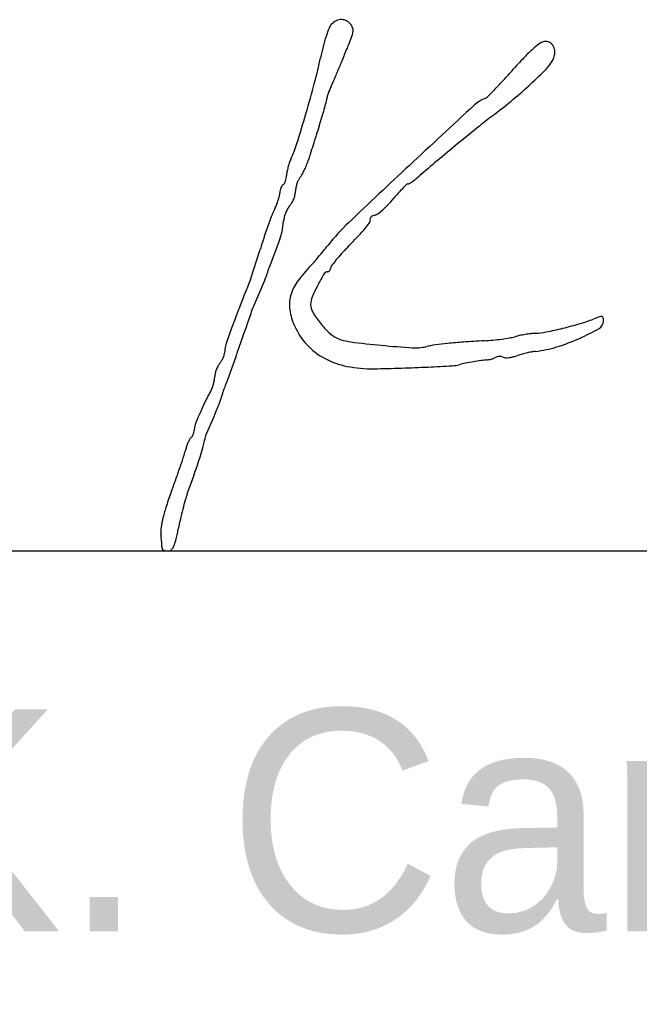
# Model space of a CAD drawing. Extents: x 44.2 to 78.2, y 4.5 to 26.5.
# Drawn here: x 70.358 to 70.75, y 7.238 to 7.855 of the extents above; entities that cross this region are included whole.
import ezdxf

# ---------------------------------------------------------------- set-up
doc = ezdxf.new("R2010")
doc.units = 0
doc.layers.add('SH_Data', color=7, linetype='Continuous')
doc.layers.add('SH_Text', color=7, linetype='Continuous')

msp = doc.modelspace()

# ---------------------------------------------------------------- linework, layer by layer
at = {"layer": 'SH_Data'}
msp.add_line((69.58472, 7.51987), (73.08472, 7.51987), dxfattribs=at)
at = {"layer": 'SH_Text'}
for p, q in [((70.52257, 7.71652), (70.516, 7.69863)), ((70.50412, 7.69093), (70.51023, 7.70984)), ((70.51323, 7.69082), (70.50555, 7.67314)), ((70.49929, 7.65527), (70.4956, 7.64446)), ((70.4949, 7.6423), (70.48888, 7.62551)), ((70.48093, 7.60442), (70.47608, 7.59346))]:
    msp.add_line(p, q, dxfattribs=at)
for centre, radius, start, end in [((70.56314, 7.84442), 0.01091, 117.0344, 137.22301), ((70.5615, 7.84763), 0.0073, 89.75781, 117.03446), ((70.5615, 7.84816), 0.00677, 61.23473, 89.75781), ((70.56051, 7.84635), 0.00884, 37.87449, 61.23479), ((70.65292, 7.81151), 0.10624, 159.01476, 162.02834), ((70.56032, 7.84703), 0.00707, 137.22301, 159.01475), ((70.56191, 7.84744), 0.00707, 19.14219, 37.87459), ((70.5579, 7.84859), 0.01099, 340.45015, 355.16408), ((70.56379, 7.84809), 0.00508, 355.16415, 19.14211), ((70.66037, 7.80909), 0.11408, 162.02834, 165.39434), ((71.02835, 7.64494), 0.50151, 157.0512, 157.49719), ((70.49277, 7.87171), 0.0801, 337.0512, 340.45019), ((70.70812, 7.80831), 0.03816, 122.94108, 130.78845), ((70.69013, 7.83608), 0.00507, 88.18438, 122.94105), ((70.69009, 7.83503), 0.00611, 54.28309, 88.18445), ((70.6903, 7.83532), 0.00576, 18.84324, 54.28309), ((70.69524, 7.80001), 0.15011, 165.39437, 168.13435), ((71.35341, 7.51028), 0.85336, 157.49708, 157.79662), ((70.73486, 7.77732), 0.07908, 130.78846, 136.34071), ((70.68807, 7.83456), 0.00811, 350.04864, 18.84314), ((70.24835, 7.8939), 0.30653, 345.13019, 348.13438), ((70.86718, 7.70594), 0.32924, 158.0981, 158.69466), ((71.32307, 7.52266), 0.82059, 157.79656, 158.09816), ((70.94177, 7.57987), 0.36509, 136.34067, 138.12528), ((70.67422, 7.8401), 0.02323, 314.94077, 330.83773), ((70.68234, 7.83556), 0.01393, 330.83773, 350.04857), ((70.24067, 7.95337), 0.34438, 337.0266, 337.66739), ((70.38964, 7.89218), 0.18333, 337.6674, 338.69459), ((70.11722, 8.31904), 0.74228, 317.41342, 318.12526), ((70.45409, 8.06068), 0.33486, 312.6772, 314.94077), ((69.77516, 8.01954), 0.79612, 343.65709, 345.13026), ((70.41652, 7.87656), 0.15249, 335.21696, 336.38372), ((70.24615, 7.95105), 0.33844, 336.38373, 337.02659), ((70.35259, 8.10271), 0.42258, 316.32803, 317.41343), ((70.60008, 7.79149), 0.04981, 158.03471, 161.09847), ((70.60553, 7.78929), 0.0557, 155.21705, 158.03471), ((69.97962, 8.45878), 0.93824, 315.90917, 316.32812), ((70.45969, 8.0546), 0.3266, 310.02356, 312.67715), ((70.27748, 7.87472), 0.28367, 344.39628, 345.28115), ((70.5452, 7.80439), 0.00687, 345.28111, 358.18445), ((70.55734, 7.80401), 0.00528, 164.05983, 178.18435), ((70.59464, 7.79335), 0.04407, 161.09846, 164.0598), ((70.6592, 7.78619), 0.02027, 109.33741, 132.72425), ((70.65163, 7.80776), 0.0026, 289.33731, 315.90918), ((70.4751, 8.03626), 0.30264, 307.21385, 310.0235), ((70.32044, 7.86272), 0.23907, 343.14135, 344.39634), ((79.04598, -1.29474), 12.38155, 132.724337, 132.983543), ((69.70737, 8.03942), 0.86677, 342.36573, 343.65716), ((70.21065, 7.89599), 0.35379, 342.20582, 343.14134), ((70.92673, 7.44156), 0.4441, 127.21379, 128.78825), ((78.53682, 5.22367), 8.39072, 162.205715, 162.248114), ((71.70699, 6.4707), 1.68965, 128.78821, 129.37103), ((80.40334, 4.62611), 10.35056, 162.24805, 162.284261), ((70.44742, 7.80417), 0.09023, 335.55778, 342.36573), ((79.44941, 4.93083), 9.34914, 162.284223, 162.320663), ((71.71667, 6.45891), 1.7049, 129.37106, 129.96395), ((70.55333, 7.75603), 0.02611, 155.5578, 161.30428), ((70.49528, 7.78047), 0.04751, 338.31612, 342.4247), ((72.71175, 7.07842), 2.27749, 162.32067, 162.42471), ((71.06448, 7.23714), 0.68953, 129.96398, 131.12982), ((70.56462, 7.75204), 0.03808, 165.44757, 169.64872), ((70.56687, 7.75145), 0.0404, 161.30433, 165.44751), ((70.4971, 7.77928), 0.04535, 330.55731, 334.46496), ((70.4913, 7.78205), 0.05179, 334.46493, 338.31599), ((74.069, 4.04551), 5.08164, 132.98364, 133.57791), ((70.51598, 7.75685), 0.01093, 339.71461, 349.33556), ((70.51472, 7.75708), 0.01222, 349.3356, 358.18431), ((70.54166, 7.75623), 0.01474, 169.64873, 178.18437), ((70.55048, 7.74583), 0.01797, 153.87841, 161.53349), ((70.54054, 7.7507), 0.0069, 138.23566, 153.87851), ((70.5282, 7.76173), 0.00964, 318.23574, 330.55734), ((70.57932, 7.79104), 0.04678, 305.23586, 308.65868), ((70.5634, 7.81094), 0.07226, 308.65869, 311.12988), ((70.53178, 7.74541), 0.00915, 167.9428, 178.18435), ((70.53163, 7.74545), 0.00899, 157.5662, 167.9427), ((70.53005, 7.7461), 0.00728, 146.25783, 157.56616), ((70.52594, 7.74884), 0.00234, 119.90187, 146.25778), ((70.52369, 7.75275), 0.00217, 299.90183, 329.15618), ((70.51821, 7.75602), 0.00855, 329.15616, 339.71449), ((70.54728, 7.74622), 0.01477, 168.95118, 178.18432), ((70.5522, 7.74526), 0.01978, 161.53349, 168.95116), ((70.66213, 7.68698), 0.08729, 135.11007, 137.86174), ((70.68899, 7.66022), 0.1252, 133.51745, 135.11001), ((70.60356, 7.75019), 0.00114, 88.18441, 133.51734), ((70.60364, 7.75274), 0.00141, 268.18437, 302.6196), ((70.57728, 7.79394), 0.05033, 302.61963, 305.23588), ((70.48193, 7.75345), 0.04161, 338.52451, 342.70114), ((70.48621, 7.75211), 0.03713, 342.70106, 346.96682), ((70.51252, 7.74602), 0.01012, 346.96677, 358.18434), ((70.51454, 7.74829), 0.0181, 330.37745, 338.68216), ((70.51375, 7.7486), 0.01895, 338.68214, 346.85249), ((70.52028, 7.74707), 0.01225, 346.8525, 358.18438), ((70.53448, 7.79262), 0.07836, 316.06854, 319.69346), ((70.70887, 7.64469), 0.15032, 137.86181, 139.69341), ((70.58637, 7.70246), 0.07464, 153.65576, 159.42812), ((70.4891, 7.75063), 0.03391, 333.65577, 338.52449), ((70.54664, 7.72515), 0.02178, 150.71546, 158.14687), ((70.53528, 7.73152), 0.00876, 136.03967, 150.71549), ((70.5227, 7.74365), 0.00872, 316.03963, 330.37739), ((70.55123, 7.7757), 0.05454, 307.64235, 311.74749), ((70.54627, 7.78126), 0.06199, 311.74744, 316.06864), ((70.71876, 7.65277), 0.21604, 159.42821, 162.04079), ((70.54183, 7.72616), 0.01689, 165.3822, 174.69428), ((70.54837, 7.72446), 0.02365, 158.14681, 165.38224), ((70.57745, 7.72843), 0.00231, 329.11155, 16.21209), ((70.58056, 7.72933), 0.000936, 151.01814, 196.21225), ((70.58205, 7.72851), 0.00264, 130.13686, 151.0182), ((70.58323, 7.72712), 0.00446, 114.39142, 130.13692), ((70.58445, 7.72441), 0.00743, 103.64625, 114.39141), ((70.58154, 7.7364), 0.00491, 283.64626, 307.64236), ((70.46095, 7.73367), 0.06433, 348.86941, 354.69422), ((70.65928, 7.62884), 0.13529, 133.57796, 141.69887), ((70.51149, 7.77813), 0.08507, 316.58481, 320.76785), ((70.55843, 7.7398), 0.02446, 320.76793, 329.11155), ((71.12949, 7.51964), 0.64781, 162.0408, 162.92567), ((70.5026, 7.72548), 0.02189, 335.85526, 348.8694), ((69.64058, 8.60215), 1.28403, 316.0082, 316.58482), ((70.33158, 7.88765), 0.28229, 320.71886, 321.69884), ((70.66092, 7.6171), 0.13422, 136.00823, 138.33848), ((70.33875, 7.88109), 0.27258, 318.87833, 319.7962), ((70.31329, 7.90261), 0.30592, 319.79616, 320.71885), ((70.62503, 7.64903), 0.08618, 138.33852, 141.58605), ((70.4279, 7.72538), 0.09207, 337.95293, 343.11487), ((70.60553, 7.6379), 0.08854, 135.69024, 144.30713), ((70.50587, 7.73519), 0.05074, 315.69018, 318.87837), ((70.55176, 7.69812), 0.00285, 340.46997, 358.18439), ((70.55702, 7.69796), 0.00241, 144.0004, 178.18443), ((70.63231, 7.64326), 0.09547, 141.58606, 144.00042), ((70.67613, 7.62004), 0.14603, 149.27712, 152.51251), ((70.55267, 7.69341), 0.00242, 88.18439, 149.27712), ((70.55279, 7.69725), 0.00142, 268.18428, 296.86846), ((70.55257, 7.69768), 0.00191, 296.86867, 319.88711), ((70.55225, 7.69795), 0.00233, 319.88708, 340.46996), ((71.71941, 7.19893), 1.31111, 157.95968, 158.87137), ((70.55592, 7.67354), 0.02746, 144.30715, 164.92094), ((70.63486, 7.64151), 0.09951, 152.51255, 157.2413), ((70.54993, 7.67515), 0.02126, 164.92091, 189.06774), ((70.55529, 7.67489), 0.01322, 157.24128, 178.18445), ((70.35886, 7.71559), 0.1527, 340.17374, 343.86212), ((70.5507, 7.67503), 0.00863, 178.18438, 210.88105), ((71.3158, 7.3549), 0.8784, 158.87129, 160.19275), ((70.56879, 7.67816), 0.04035, 189.06773, 204.01559), ((70.5995, 7.70422), 0.06549, 210.88107, 218.22159), ((70.76044, 7.56285), 0.11067, 108.9684, 111.14787), ((70.72543, 7.6647), 0.00297, 79.34556, 108.96848), ((70.72581, 7.66671), 0.000921, 10.93796, 79.34546), ((70.71775, 7.66516), 0.00912, 358.18438, 10.93808), ((70.22592, 7.76352), 0.29402, 338.39742, 340.17378), ((70.57164, 7.67943), 0.04347, 204.01568, 222.71302), ((70.59825, 7.70323), 0.0639, 218.22169, 225.96238), ((70.63939, 7.91271), 0.25987, 283.76065, 286.23986), ((70.68294, 7.7632), 0.10415, 286.2399, 291.14779), ((70.72125, 7.66504), 0.00562, 299.82551, 358.18441), ((70.56537, 7.66924), 0.01661, 225.96248, 247.04518), ((70.66219, 7.68642), 0.03267, 279.5314, 285.57036), ((70.68331, 7.61064), 0.04599, 101.78557, 105.57041), ((70.6918, 7.56995), 0.08756, 99.44798, 101.78556), ((70.69162, 7.57103), 0.08645, 97.10425, 99.44802), ((70.68593, 7.6167), 0.04044, 92.96722, 97.10421), ((70.68141, 7.70382), 0.0468, 272.96719, 281.40716), ((70.63869, 7.91555), 0.2628, 281.40721, 283.76061), ((70.65571, 7.77937), 0.1374, 294.06553, 299.82552), ((70.51352, 7.64385), 0.02567, 160.19266, 177.12637), ((70.57094, 7.67879), 0.04252, 222.71309, 241.72388), ((70.5713, 7.68323), 0.0318, 247.04517, 262.77927), ((70.64537, 8.26787), 0.62111, 262.77921, 264.59017), ((70.64667, 8.28156), 0.63487, 264.59018, 266.36379), ((70.60828, 7.67756), 0.02965, 266.36377, 282.79161), ((70.63094, 7.57778), 0.07267, 98.04997, 102.79155), ((70.64841, 7.45424), 0.19744, 95.80124, 98.04992), ((70.66207, 7.31982), 0.33255, 94.07775, 95.80118), ((70.70971, 6.65155), 1.00252, 93.32074, 94.07773), ((70.64359, 7.79108), 0.13893, 273.32074, 275.54925), ((70.64134, 7.81429), 0.16224, 275.54923, 277.53299), ((70.64361, 7.79712), 0.14493, 277.53297, 279.5314), ((70.67483, 7.72202), 0.07687, 276.7906, 286.9823), ((70.66079, 7.76799), 0.12494, 286.98233, 294.0655), ((70.47104, 7.64873), 0.01735, 335.91618, 342.70833), ((70.48156, 7.64546), 0.00633, 342.7082, 357.12631), ((70.48868, 7.64553), 0.007, 332.52954, 351.1736), ((70.66047, 7.63852), 0.00385, 102.60576, 119.90184), ((70.6612, 7.63523), 0.00722, 91.80182, 102.60575), ((70.66121, 7.63487), 0.00758, 81.21211, 91.802), ((70.66157, 7.63721), 0.00521, 67.19071, 81.21203), ((70.66501, 7.66303), 0.02135, 276.01337, 282.78925), ((70.66496, 7.66327), 0.02159, 282.78922, 289.50855), ((70.68589, 7.60419), 0.04108, 105.61827, 109.50851), ((70.69637, 7.56669), 0.08002, 103.25619, 105.6183), ((70.69624, 7.56727), 0.07943, 100.89046, 103.25623), ((70.68842, 7.60787), 0.03808, 96.79061, 100.89049), ((70.50068, 7.62715), 0.01942, 152.00415, 159.1828), ((70.49332, 7.63106), 0.01109, 141.08189, 152.00404), ((70.47364, 7.64695), 0.01421, 321.08194, 329.31684), ((70.46944, 7.64944), 0.01909, 329.31675, 335.91609), ((70.57478, 7.68593), 0.05063, 241.72386, 258.94383), ((70.58079, 7.7167), 0.08199, 258.94382, 270.94479), ((70.53775, 9.2707), 1.63676, 272.75117, 273.28012), ((70.63004, 7.66034), 0.02376, 273.2801, 284.22512), ((70.65377, 7.56675), 0.07279, 101.14418, 104.22513), ((70.68012, 7.43298), 0.20913, 99.74205, 101.14418), ((70.68005, 7.4334), 0.20871, 98.35917, 99.74205), ((70.65768, 7.58559), 0.05489, 94.62501, 98.35922), ((70.65239, 7.65101), 0.01075, 274.62495, 281.70445), ((70.65084, 7.65851), 0.01841, 281.70439, 286.43749), ((70.651, 7.65795), 0.01783, 286.43748, 291.21045), ((70.65456, 7.64879), 0.008, 291.21047, 299.90197), ((70.66512, 7.64565), 0.00394, 247.19082, 268.92123), ((70.66538, 7.65952), 0.01782, 268.92124, 276.01334), ((70.49147, 7.62941), 0.00993, 166.39464, 178.18441), ((70.50043, 7.62724), 0.01915, 159.18281, 166.39466), ((70.56394, 8.7385), 1.10392, 270.94482, 271.83588), ((70.56519, 8.69964), 1.06504, 271.83586, 272.75121), ((70.45663, 7.63153), 0.02501, 341.06672, 346.08686), ((70.45551, 7.6318), 0.02616, 346.08679, 351.04737), ((70.46545, 7.63024), 0.0161, 351.04745, 358.18442), ((70.51332, 7.61183), 0.02781, 154.2969, 158.02652), ((70.47844, 7.62861), 0.01089, 334.29699, 343.4457), ((70.67276, 7.51723), 0.21966, 151.57311, 153.94965), ((70.4702, 7.62687), 0.01066, 331.57297, 341.06671), ((70.49868, 7.61494), 0.01296, 163.66769, 169.99108), ((70.52262, 7.60793), 0.0379, 160.82795, 163.66784), ((70.52531, 7.60699), 0.04075, 158.0265, 160.82789), ((70.61986, 7.54308), 0.16079, 153.94966, 156.95247), ((70.40545, 7.64341), 0.08476, 336.88321, 339.01386), ((70.41431, 7.64001), 0.07526, 339.01381, 341.09176), ((70.4756, 7.61901), 0.01048, 341.09182, 349.99111), ((70.60592, 7.54902), 0.14564, 156.95246, 159.70459), ((70.51268, 7.59285), 0.03379, 154.82059, 159.97267), ((70.402, 7.64488), 0.08851, 334.82058, 336.88317), ((70.47943, 7.5958), 0.01077, 159.70467, 178.18435), ((70.46171, 7.59574), 0.00683, 326.56793, 337.80448), ((70.46019, 7.59636), 0.00847, 337.80449, 348.10254), ((70.45996, 7.59641), 0.00871, 348.10248, 358.18438), ((70.3616, 7.61618), 0.11671, 344.81489, 348.7757), ((70.48638, 7.57885), 0.0236, 155.35293, 161.317), ((70.48265, 7.58056), 0.0195, 149.34823, 155.35282), ((70.46781, 7.58936), 0.00225, 119.90173, 149.34816), ((70.46562, 7.59316), 0.00214, 299.902, 326.56793), ((70.41502, 7.59567), 0.04969, 341.9859, 346.31649), ((70.49231, 7.57685), 0.02986, 161.317, 166.31653), ((70.29475, 7.63432), 0.18598, 341.05893, 344.81491), ((69.95483, 7.74532), 0.5336, 341.22683, 341.98588), ((69.91273, 7.75963), 0.57806, 340.4045, 341.22681), ((69.45952, 7.92096), 1.06903, 340.0292, 341.05891), ((69.82688, 7.79019), 0.66919, 339.6676, 340.40442), ((70.70682, 7.46412), 0.26922, 159.66752, 161.79314), ((70.51958, 7.53574), 0.05885, 160.02911, 164.07973), ((70.68637, 7.48816), 0.2323, 164.07968, 165.53933), ((70.5469, 7.51672), 0.10087, 161.79311, 166.21625), ((70.71055, 7.48193), 0.25727, 165.5392, 166.98486), ((70.50878, 7.52608), 0.06162, 166.21622, 171.84772), ((70.66077, 7.49343), 0.20617, 166.98481, 168.6915), ((70.46708, 7.53205), 0.0195, 171.84771, 185.12294), ((70.24644, 7.57629), 0.21636, 346.65295, 348.69148), ((68.90646, 7.39214), 1.54738, 5.01292, 5.12292), ((69.32771, 7.42909), 1.12452, 4.87311, 5.01291), ((70.43653, 7.53119), 0.02099, 335.35393, 346.6529), ((69.24639, 7.42215), 1.20613, 4.7638, 4.87312), ((70.4016, 7.51843), 0.04692, 3.6137, 4.76373), ((70.44923, 7.52143), 0.000807, 183.61368, 230.93227), ((70.45095, 7.52355), 0.00353, 230.93239, 246.7575), ((70.4518, 7.52553), 0.00569, 246.7574, 259.31962), ((70.45243, 7.52885), 0.00906, 259.31968, 268.18441), ((70.45223, 7.5227), 0.00292, 268.18439, 309.83088), ((70.4505, 7.52478), 0.00562, 309.8309, 335.35395)]:
    msp.add_arc(centre, radius, start, end, dxfattribs=at)

# ---------------------------------------------------------------- texts
msp.add_text('Tammy K. Campbell, P.E.', height=0.1399997, dxfattribs=at).set_placement((69.58472, 7.27987))

doc.saveas('drawing.dxf')
